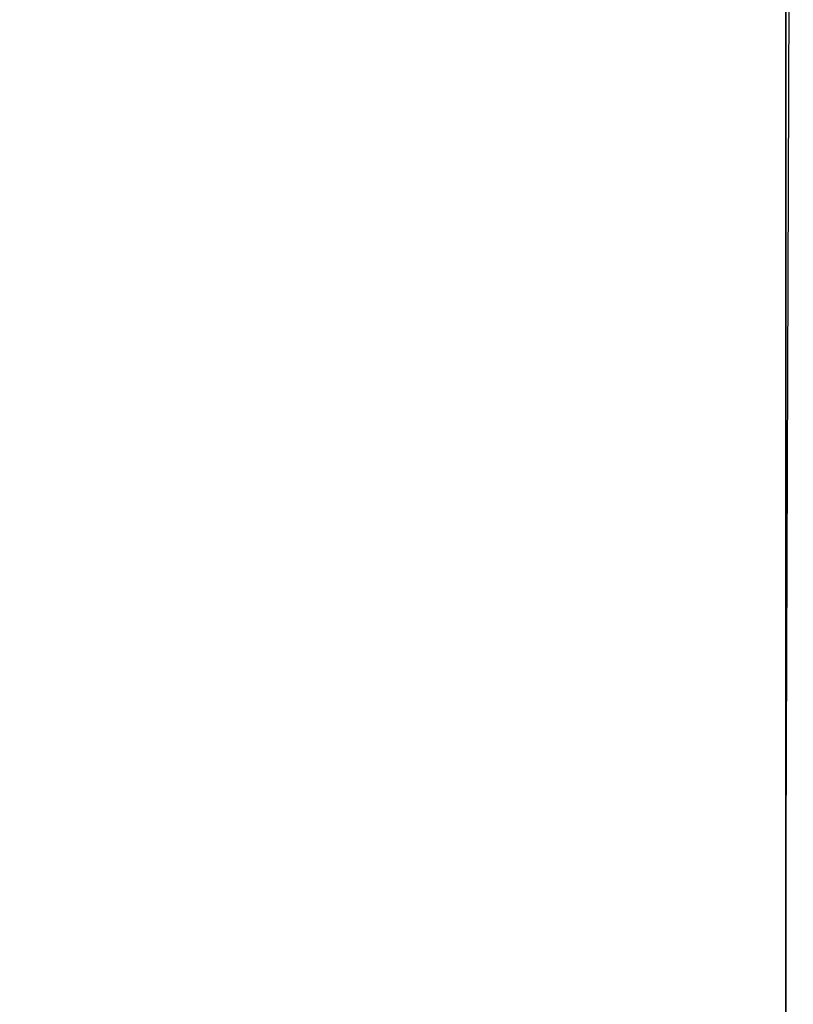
# Model space of a CAD drawing. Header units: metres. Extents: x 209747 to 209830, y 1182430 to 1182564.
# Tile 464 of 656: x 209752.1377 to 209752.1729, y 1182483.6746 to 1182483.7194. Entities that reach past the tile are written whole.
import ezdxf

# ---------------------------------------------------------------- set-up
doc = ezdxf.new("R2010")
doc.units = ezdxf.units.M
doc.header["$MEASUREMENT"] = 0
doc.linetypes.add('DGN Style 2', pattern=[15.036391, 9.021834, -6.014556])
doc.layers.get('0').update_dxf_attribs({"color": 254})

# ---------------------------------------------------------------- blocks, each defined once
blk = doc.blocks.new('*U2')
at = {"color": 3, "linetype": 'Continuous'}
blk.add_line((1.275, -15.328), (1.275, -15.428493), dxfattribs=at)
blk = doc.blocks.new('*U3')
at = {"color": 3, "linetype": 'Continuous'}
blk.add_line((1.275, -15.334807), (1.275, -15.434462), dxfattribs=at)
blk = doc.blocks.new('*U4')
at = {"color": 3, "linetype": 'Continuous'}
blk.add_line((1.275, -15.293292), (1.275, -15.393016), dxfattribs=at)
blk = doc.blocks.new('*U5')
at = {"color": 3, "linetype": 'Continuous'}
blk.add_line((1.275, -15.316746), (1.275, -15.416158), dxfattribs=at)
blk = doc.blocks.new('*U6')
at = {"color": 3, "linetype": 'Continuous'}
for p, q in [((1.275, -15.274578), (1.275, -15.374031)), ((1.275, -15.374031), (1.275, -15.473468))]:
    blk.add_line(p, q, dxfattribs=at)
blk = doc.blocks.new('*U7')
at = {"color": 3, "linetype": 'Continuous'}
blk.add_line((1.275, -15.302257), (1.275, -15.401794), dxfattribs=at)
blk = doc.blocks.new('*U8')
at = {"color": 3, "linetype": 'Continuous'}
for p, q in [((1.275339, -15.279646), (1.275, -15.379121)), ((1.275, -15.379121), (1.275, -15.47866))]:
    blk.add_line(p, q, dxfattribs=at)
blk = doc.blocks.new('ATTEMP_4')
at = {"color": 254, "flags": 128}
blk.add_lwpolyline([(0, 1.275), (-13.6, 1.275), (-13.6, -1.275), (0, -1.275), (0, 1.275), (0, 1.275)], dxfattribs=at)
blk = doc.blocks.new('ATTEMP_1')
at = {"color": 254, "rotation": 90}
blk.add_blockref('ATTEMP_4', (0, -3.535), dxfattribs=at)
blk = doc.blocks.new('ATTEMP')
at = {"color": 3, "linetype": 'Continuous'}
for name in ['*U8', '*U7', '*U6', '*U3', '*U5', '*U4', '*U2']:
    blk.add_blockref(name, (-10.48, 0), dxfattribs=at)
at = {"color": 254}
blk.add_blockref('ATTEMP_1', (-10.48, 0), dxfattribs=at)

msp = doc.modelspace()

# ---------------------------------------------------------------- block references
at = {"color": 1, "linetype": 'DGN Style 2'}
msp.add_blockref('ATTEMP', (209761.377561, 1182499.061067), dxfattribs=at)

doc.saveas('drawing.dxf')
